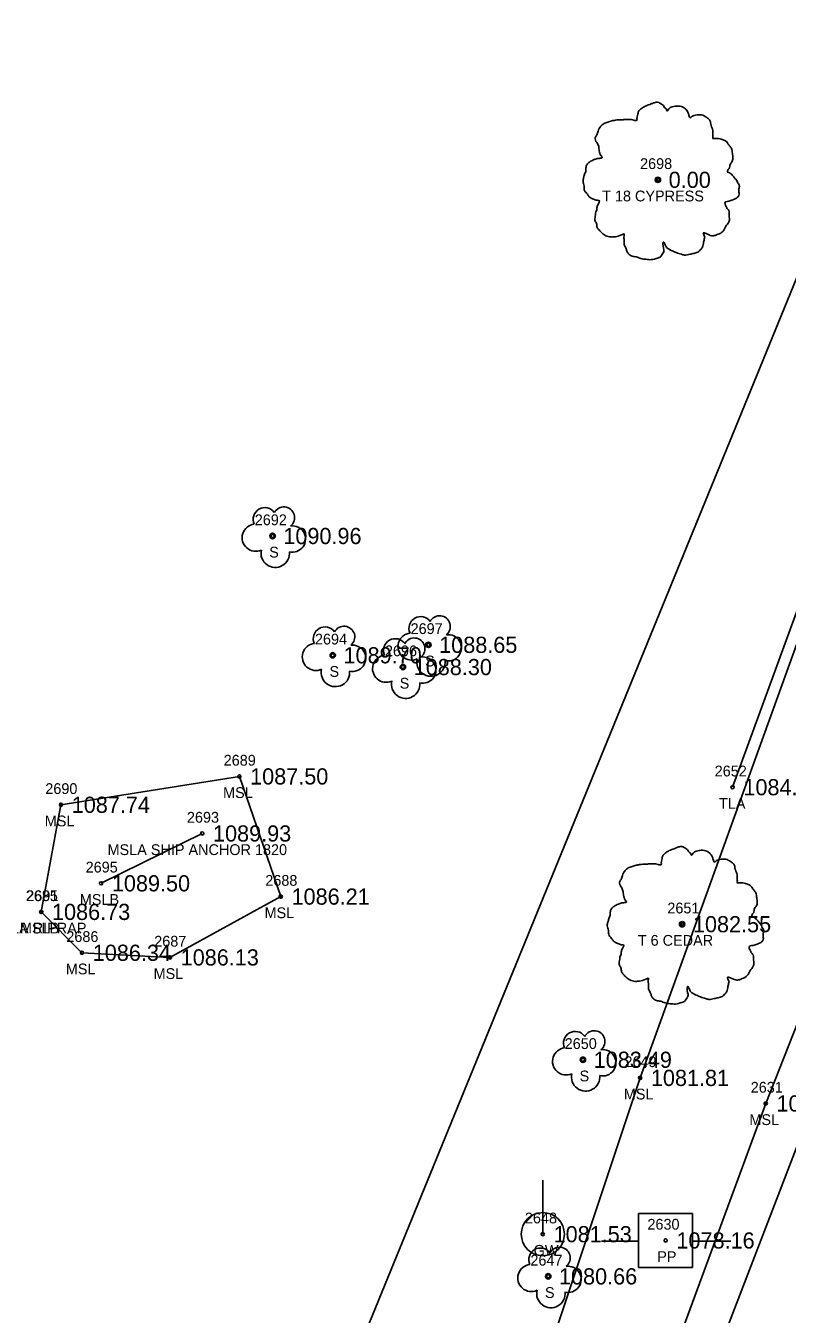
# Model space of a CAD drawing. Extents: x 1578957 to 1581675, y 1115963 to 1120391.
# Drawn here: x 1580542.9 to 1580613.5, y 1119076.9 to 1119196.4 of the extents above; entities that cross this region are included whole.
import ezdxf

# ---------------------------------------------------------------- set-up
doc = ezdxf.new("R2010")
doc.units = 0
for name, color, linetype in [('RD_EX_Fence_Other', 7, 'Continuous'), ('RD_EX_Misc', 7, 'Continuous'), ('RD_EX_Misc_txCode', 7, 'Continuous'), ('RD_EX_Road', 7, 'Continuous'), ('RD_EX_TX_Misc_ELEV', 7, 'Continuous'), ('RD_EX_TX_UT_ELEV', 7, 'Continuous'), ('RD_EX_TX_VEG_ELEV', 7, 'Continuous'), ('RD_EX_UT', 7, 'Continuous'), ('RD_EX_UT_txCode', 7, 'Continuous'), ('RD_EX_VEG', 7, 'Continuous'), ('RD_EX_VEG_txCode', 7, 'Continuous'), ('RD_HC_Survey_ELEV', 7, 'Continuous'), ('RD_SMD_Locator', 7, 'Continuous')]:
    doc.layers.add(name, color=color, linetype=linetype)

msp = doc.modelspace()

# ---------------------------------------------------------------- linework, layer by layer
at = {"layer": 'RD_EX_Fence_Other'}
msp.add_lwpolyline([(1580513.83, 1119078.66), (1580554.33, 1119026.26), (1580554.33, 1119026.26), (1580661.06, 1119287.24), (1580681.05, 1119334.68), (1580698.95, 1119378.89), (1580718.03, 1119424.96), (1580737.74, 1119473.23)], dxfattribs=at)
at = {"layer": 'RD_EX_Misc'}
msp.add_line((1580559.22, 1119121.47), (1580549.84, 1119116.85), dxfattribs=at)
for points in [[(1580575.47, 1119001.96), (1580572.19, 1119003.3), (1580573.34, 1119008.97), (1580569.08, 1119017.53), (1580583.69, 1119050.38), (1580599.82, 1119098.81), (1580624.04, 1119165.83), (1580641.4, 1119195.47), (1580666.37, 1119238.15), (1580687.02, 1119280.07), (1580703.35, 1119329.4), (1580719.48, 1119374.25), (1580736.36, 1119422.97), (1580751.16, 1119471.49)], [(1580572.23, 1119003.29), (1580577.64, 1119002.27), (1580593.89, 1119048.73), (1580611.47, 1119096.44), (1580629.4, 1119141.91), (1580650.31, 1119188.62), (1580669.53, 1119232.97), (1580689.08, 1119279.77), (1580706.15, 1119326.43), (1580722.86, 1119373.53), (1580740.07, 1119420.2), (1580755.3, 1119467.38)], [(1580544.29, 1119114.2), (1580548.07, 1119110.41), (1580556.22, 1119109.98), (1580566.5, 1119115.62), (1580562.66, 1119126.76), (1580546.12, 1119124.13), (1580544.29, 1119114.2)]]:
    msp.add_lwpolyline(points, dxfattribs=at)
at = {"layer": 'RD_EX_Road'}
msp.add_lwpolyline([(1580561.51, 1118902.86), (1580569.28, 1118952.03), (1580572.26, 1118964.73), (1580572.02, 1118971.68), (1580570.79, 1118976.94), (1580576.68, 1118999.16), (1580578.92, 1119000.71), (1580583.17, 1119008.34), (1580597.23, 1119047.93), (1580615.21, 1119094.66), (1580634.11, 1119140.59), (1580653.54, 1119186.41), (1580672.94, 1119232.27), (1580691.82, 1119278.4), (1580709.78, 1119324.77), (1580727.17, 1119371.36), (1580744.52, 1119418.33), (1580760.44, 1119465.68)], dxfattribs=at)
at = {"layer": 'RD_EX_UT'}
for p, q in [((1580590.8, 1119084.32), (1580590.8, 1119089.32)), ((1580604.68, 1119086.24), (1580599.68, 1119086.24)), ((1580599.68, 1119086.24), (1580599.68, 1119081.24)), ((1580604.68, 1119081.24), (1580604.68, 1119086.24)), ((1580596.25, 1119083.68), (1580599.72, 1119083.68)), ((1580604.61, 1119083.68), (1580608.25, 1119083.68)), ((1580599.68, 1119081.24), (1580604.68, 1119081.24))]:
    msp.add_line(p, q, dxfattribs=at)
msp.add_circle((1580590.8, 1119084.32), 2, dxfattribs=at)
at = {"layer": 'RD_EX_VEG'}
msp.add_line((1580608.4, 1119125.76), (1580618.25, 1119152.79), dxfattribs=at)
for centre, radius in [((1580601.47, 1119182.07), 0.25), ((1580601.46, 1119182.05), 0.0001), ((1580565.74, 1119149.05), 0.25), ((1580580.19, 1119138.96), 0.25), ((1580571.32, 1119137.99), 0.25), ((1580577.83, 1119136.9), 0.25), ((1580603.72, 1119113.06), 0.25), ((1580603.71, 1119113.05), 0.0001), ((1580594.52, 1119100.49), 0.25), ((1580591.3, 1119080.41), 0.25)]:
    msp.add_circle(centre, radius, dxfattribs=at)
for centre, radius, start, end in [((1580565.02, 1119150.6), 1.08, 34.9763, 204.756), ((1580566.79, 1119150.75), 0.995, 308.7626, 152.0467), ((1580564.18, 1119148.89), 1.26, 96.4518, 294.734), ((1580567.58, 1119148.77), 1.22, 256.5667, 98.1046), ((1580565.99, 1119147.45), 1.32, 166.8827, 5.7589), ((1580579.47, 1119140.5), 1.08, 34.9763, 204.756), ((1580581.23, 1119140.66), 0.995, 308.7626, 152.0467), ((1580570.6, 1119139.54), 1.08, 34.9763, 204.756), ((1580572.37, 1119139.69), 0.995, 308.7626, 152.0467), ((1580578.63, 1119138.8), 1.26, 96.4518, 294.734), ((1580582.03, 1119138.68), 1.22, 256.5667, 98.1046), ((1580569.76, 1119137.84), 1.26, 96.4518, 294.734), ((1580573.16, 1119137.71), 1.22, 256.5667, 98.1046), ((1580577.11, 1119138.45), 1.08, 34.9763, 204.756), ((1580578.88, 1119138.6), 0.995, 308.7626, 152.0467), ((1580576.27, 1119136.75), 1.26, 96.4518, 294.734), ((1580580.43, 1119137.36), 1.32, 166.8827, 5.7589), ((1580579.67, 1119136.62), 1.22, 256.5667, 98.1046), ((1580571.57, 1119136.4), 1.32, 166.8827, 5.7589), ((1580578.08, 1119135.31), 1.32, 166.8827, 5.7589), ((1580593.8, 1119102.04), 1.08, 34.9763, 204.756), ((1580595.57, 1119102.19), 0.995, 308.7626, 152.0467), ((1580592.96, 1119100.34), 1.26, 96.4518, 294.734), ((1580596.36, 1119100.21), 1.22, 256.5667, 98.1046), ((1580594.77, 1119098.9), 1.32, 166.8827, 5.7589), ((1580590.58, 1119081.96), 1.08, 34.9763, 204.756), ((1580592.35, 1119082.12), 0.995, 308.7626, 152.0467), ((1580589.74, 1119080.26), 1.26, 96.4518, 294.734), ((1580593.14, 1119080.13), 1.22, 256.5667, 98.1046), ((1580591.55, 1119078.82), 1.32, 166.8827, 5.7589)]:
    msp.add_arc(centre, radius, start, end, dxfattribs=at)
for points in [[(1580601.6, 1119189.24), (1580601.3, 1119189.26), (1580600.98, 1119189.16), (1580600.73, 1119189.06), (1580600.5, 1119188.99), (1580600.28, 1119188.89), (1580599.98, 1119188.71), (1580599.75, 1119188.51), (1580599.63, 1119188.26), (1580599.58, 1119188.04), (1580599.53, 1119187.77), (1580599.53, 1119187.59), (1580599.4, 1119187.57), (1580599.25, 1119187.59), (1580599, 1119187.67), (1580598.75, 1119187.67), (1580598.5, 1119187.67), (1580598.15, 1119187.64), (1580597.8, 1119187.64), (1580597.53, 1119187.59), (1580597.2, 1119187.54), (1580596.83, 1119187.42), (1580596.48, 1119187.29), (1580596.18, 1119187.04), (1580595.93, 1119186.57), (1580595.8, 1119186.22), (1580595.65, 1119185.97), (1580595.8, 1119185.52), (1580595.98, 1119185.17), (1580596, 1119184.97), (1580596.08, 1119184.54), (1580596.18, 1119184.32), (1580596.3, 1119184.12), (1580596.23, 1119184.09), (1580595.85, 1119184.04), (1580595.55, 1119183.94), (1580595.13, 1119183.72), (1580594.9, 1119183.49), (1580594.8, 1119183.17), (1580594.78, 1119182.82), (1580594.68, 1119182.62), (1580594.6, 1119182.34), (1580594.58, 1119182.27), (1580594.53, 1119181.94), (1580594.63, 1119181.49), (1580594.65, 1119181.14), (1580594.78, 1119180.92), (1580594.93, 1119180.74), (1580595.1, 1119180.49), (1580595.5, 1119180.27), (1580595.83, 1119180.17), (1580596.03, 1119180.14), (1580595.85, 1119179.64), (1580595.8, 1119179.29), (1580595.68, 1119178.89), (1580595.68, 1119178.82), (1580595.63, 1119178.34), (1580595.78, 1119178.02), (1580595.85, 1119177.64), (1580596.03, 1119177.42), (1580596.3, 1119177.12), (1580596.63, 1119176.89), (1580597.13, 1119176.77), (1580597.53, 1119176.79), (1580598.1, 1119176.97), (1580598.35, 1119177.04), (1580598.33, 1119176.87), (1580598.35, 1119176.49), (1580598.35, 1119176.07), (1580598.5, 1119175.75), (1580598.6, 1119175.47), (1580598.75, 1119175.22), (1580599.08, 1119175), (1580599.48, 1119174.92), (1580599.9, 1119174.77), (1580600.35, 1119174.7), (1580600.85, 1119174.67), (1580601.45, 1119174.82), (1580601.73, 1119174.95), (1580601.83, 1119175.12), (1580602.03, 1119175.5), (1580601.98, 1119175.72), (1580602, 1119176.32), (1580602.1, 1119176.15), (1580602.28, 1119175.8), (1580602.78, 1119175.5), (1580603.18, 1119175.32), (1580603.65, 1119175.17), (1580603.95, 1119175.1), (1580604.43, 1119175.17), (1580604.8, 1119175.25), (1580605.17, 1119175.37), (1580605.47, 1119175.65), (1580605.65, 1119175.92), (1580605.7, 1119176.2), (1580605.77, 1119176.57), (1580605.82, 1119176.74)], [(1580605.82, 1119176.74), (1580605.75, 1119176.92), (1580605.7, 1119177.17), (1580605.77, 1119177.14), (1580605.95, 1119177.09), (1580606.22, 1119176.97), (1580606.45, 1119176.89), (1580606.77, 1119176.92), (1580607.05, 1119177.02), (1580607.5, 1119177.29), (1580607.77, 1119177.77), (1580608.05, 1119178.17), (1580608.12, 1119178.49), (1580608.07, 1119178.72), (1580608.05, 1119179.22), (1580607.85, 1119179.47), (1580607.8, 1119179.59), (1580607.7, 1119179.99), (1580607.77, 1119180.04), (1580608.05, 1119180.09), (1580608.42, 1119180.22), (1580608.7, 1119180.34), (1580608.92, 1119180.52), (1580609, 1119180.74), (1580608.97, 1119181.14), (1580609.02, 1119181.54), (1580608.95, 1119181.69), (1580608.85, 1119181.84), (1580608.77, 1119182.04), (1580608.62, 1119182.19), (1580608.52, 1119182.34), (1580608.42, 1119182.44), (1580608.3, 1119182.59), (1580608.12, 1119182.72), (1580607.97, 1119182.77), (1580607.92, 1119182.92), (1580608.07, 1119183.12), (1580608.12, 1119183.22), (1580608.15, 1119183.44), (1580608.37, 1119183.79), (1580608.42, 1119184.19), (1580608.37, 1119184.62), (1580608.32, 1119184.89), (1580608.17, 1119185.17), (1580607.97, 1119185.42), (1580607.85, 1119185.59), (1580607.67, 1119185.72), (1580607.35, 1119185.84), (1580607.1, 1119185.89), (1580606.75, 1119185.89), (1580606.55, 1119185.94), (1580606.57, 1119185.99), (1580606.57, 1119186.14), (1580606.57, 1119186.42), (1580606.5, 1119186.87), (1580606.35, 1119187.37), (1580606.35, 1119187.39), (1580606.25, 1119187.64), (1580606.02, 1119187.84), (1580605.85, 1119187.94), (1580605.65, 1119188.06), (1580605.4, 1119188.09), (1580605.1, 1119188.09), (1580604.83, 1119188.04), (1580604.63, 1119187.94), (1580604.45, 1119187.82), (1580604.38, 1119187.96), (1580604.28, 1119188.26), (1580604.23, 1119188.41), (1580604.08, 1119188.59), (1580603.85, 1119188.79), (1580603.4, 1119188.91), (1580602.78, 1119188.84), (1580602.48, 1119188.64), (1580602.33, 1119188.46), (1580602.28, 1119188.59), (1580602.08, 1119188.79), (1580601.98, 1119188.96), (1580601.8, 1119189.09), (1580601.65, 1119189.19), (1580601.55, 1119189.24)], [(1580603.85, 1119120.23), (1580603.55, 1119120.26), (1580603.23, 1119120.16), (1580602.98, 1119120.06), (1580602.75, 1119119.98), (1580602.53, 1119119.88), (1580602.23, 1119119.71), (1580602.01, 1119119.51), (1580601.88, 1119119.26), (1580601.83, 1119119.03), (1580601.78, 1119118.76), (1580601.78, 1119118.58), (1580601.66, 1119118.56), (1580601.51, 1119118.58), (1580601.26, 1119118.66), (1580601.01, 1119118.66), (1580600.76, 1119118.66), (1580600.41, 1119118.63), (1580600.06, 1119118.63), (1580599.78, 1119118.58), (1580599.46, 1119118.53), (1580599.08, 1119118.41), (1580598.73, 1119118.28), (1580598.43, 1119118.03), (1580598.18, 1119117.56), (1580598.06, 1119117.21), (1580597.91, 1119116.96), (1580598.06, 1119116.51), (1580598.23, 1119116.16), (1580598.26, 1119115.96), (1580598.33, 1119115.53), (1580598.43, 1119115.31), (1580598.56, 1119115.11), (1580598.48, 1119115.08), (1580598.11, 1119115.03), (1580597.81, 1119114.93), (1580597.38, 1119114.71), (1580597.16, 1119114.48), (1580597.06, 1119114.16), (1580597.03, 1119113.81), (1580596.93, 1119113.61), (1580596.86, 1119113.33), (1580596.83, 1119113.26), (1580596.78, 1119112.93), (1580596.88, 1119112.48), (1580596.91, 1119112.13), (1580597.03, 1119111.91), (1580597.18, 1119111.74), (1580597.36, 1119111.49), (1580597.76, 1119111.26), (1580598.08, 1119111.16), (1580598.28, 1119111.14), (1580598.11, 1119110.64), (1580598.06, 1119110.29), (1580597.93, 1119109.89), (1580597.93, 1119109.81), (1580597.88, 1119109.34), (1580598.03, 1119109.01), (1580598.11, 1119108.64), (1580598.28, 1119108.41), (1580598.56, 1119108.11), (1580598.88, 1119107.89), (1580599.38, 1119107.76), (1580599.78, 1119107.79), (1580600.36, 1119107.96), (1580600.61, 1119108.04), (1580600.58, 1119107.86), (1580600.61, 1119107.49), (1580600.61, 1119107.06), (1580600.76, 1119106.74), (1580600.86, 1119106.46), (1580601.01, 1119106.21), (1580601.33, 1119105.99), (1580601.73, 1119105.91), (1580602.15, 1119105.76), (1580602.6, 1119105.69), (1580603.1, 1119105.66), (1580603.7, 1119105.81), (1580603.98, 1119105.94), (1580604.08, 1119106.11), (1580604.28, 1119106.49), (1580604.23, 1119106.71), (1580604.25, 1119107.31), (1580604.35, 1119107.14), (1580604.53, 1119106.79), (1580605.03, 1119106.49), (1580605.43, 1119106.31), (1580605.9, 1119106.16), (1580606.2, 1119106.09), (1580606.68, 1119106.16), (1580607.05, 1119106.24), (1580607.43, 1119106.36), (1580607.73, 1119106.64), (1580607.9, 1119106.91), (1580607.95, 1119107.19), (1580608.03, 1119107.56), (1580608.08, 1119107.74)], [(1580608.08, 1119107.74), (1580608, 1119107.91), (1580607.95, 1119108.16), (1580608.03, 1119108.14), (1580608.2, 1119108.09), (1580608.48, 1119107.96), (1580608.7, 1119107.89), (1580609.03, 1119107.91), (1580609.3, 1119108.01), (1580609.75, 1119108.29), (1580610.03, 1119108.76), (1580610.3, 1119109.16), (1580610.38, 1119109.49), (1580610.33, 1119109.71), (1580610.3, 1119110.21), (1580610.1, 1119110.46), (1580610.05, 1119110.59), (1580609.95, 1119110.99), (1580610.03, 1119111.04), (1580610.3, 1119111.09), (1580610.68, 1119111.21), (1580610.95, 1119111.34), (1580611.18, 1119111.51), (1580611.25, 1119111.74), (1580611.23, 1119112.13), (1580611.28, 1119112.53), (1580611.2, 1119112.68), (1580611.1, 1119112.83), (1580611.03, 1119113.03), (1580610.88, 1119113.18), (1580610.78, 1119113.33), (1580610.68, 1119113.43), (1580610.55, 1119113.58), (1580610.38, 1119113.71), (1580610.23, 1119113.76), (1580610.18, 1119113.91), (1580610.33, 1119114.11), (1580610.38, 1119114.21), (1580610.4, 1119114.43), (1580610.63, 1119114.78), (1580610.68, 1119115.18), (1580610.63, 1119115.61), (1580610.58, 1119115.88), (1580610.43, 1119116.16), (1580610.23, 1119116.41), (1580610.1, 1119116.58), (1580609.93, 1119116.71), (1580609.6, 1119116.83), (1580609.35, 1119116.88), (1580609, 1119116.88), (1580608.8, 1119116.93), (1580608.83, 1119116.98), (1580608.83, 1119117.13), (1580608.83, 1119117.41), (1580608.75, 1119117.86), (1580608.6, 1119118.36), (1580608.6, 1119118.38), (1580608.5, 1119118.63), (1580608.28, 1119118.83), (1580608.1, 1119118.93), (1580607.9, 1119119.06), (1580607.65, 1119119.08), (1580607.35, 1119119.08), (1580607.08, 1119119.03), (1580606.88, 1119118.93), (1580606.7, 1119118.81), (1580606.63, 1119118.96), (1580606.53, 1119119.26), (1580606.48, 1119119.41), (1580606.33, 1119119.58), (1580606.1, 1119119.78), (1580605.65, 1119119.91), (1580605.03, 1119119.83), (1580604.73, 1119119.63), (1580604.58, 1119119.46), (1580604.53, 1119119.58), (1580604.33, 1119119.78), (1580604.23, 1119119.96), (1580604.05, 1119120.08), (1580603.9, 1119120.18), (1580603.8, 1119120.23)]]:
    msp.add_spline(points, degree=3, dxfattribs=at)
at = {"layer": 'RD_SMD_Locator'}
for centre in [(1580601.47, 1119182.07), (1580565.74, 1119149.05), (1580580.19, 1119138.96), (1580571.32, 1119137.99), (1580577.83, 1119136.9), (1580562.66, 1119126.76), (1580608.4, 1119125.76), (1580546.12, 1119124.13), (1580559.22, 1119121.47), (1580549.84, 1119116.85), (1580566.5, 1119115.62), (1580544.29, 1119114.2), (1580544.29, 1119114.2), (1580603.72, 1119113.06), (1580548.07, 1119110.41), (1580556.22, 1119109.98), (1580594.52, 1119100.49), (1580599.82, 1119098.81), (1580611.47, 1119096.44), (1580590.8, 1119084.32), (1580602.19, 1119083.74), (1580591.3, 1119080.41)]:
    msp.add_circle(centre, 0.15, dxfattribs=at)

# ---------------------------------------------------------------- texts
at = {"layer": 'RD_EX_Misc_txCode'}
for s, p in [('2689', (1580561.21, 1119127.76)), ('2690', (1580544.67, 1119125.13)), ('MSL', (1580561.15, 1119124.76)), ('MSL', (1580544.62, 1119122.13)), ('2693', (1580557.8, 1119122.47)), ('MSLA SHIP ANCHOR 1820', (1580550.44, 1119119.47)), ('2695', (1580548.41, 1119117.85)), ('2688', (1580565.07, 1119116.62)), ('2685', (1580542.86, 1119115.2)), ('2691', (1580542.9, 1119115.2)), ('MSLB', (1580547.87, 1119114.85)), ('MSL', (1580565, 1119113.62)), ('MSLA RIPRAP', (1580539.49, 1119112.2)), ('MSLB', (1580542.32, 1119112.2)), ('2686', (1580546.62, 1119111.41)), ('2687', (1580554.77, 1119110.98)), ('MSL', (1580546.57, 1119108.41)), ('MSL', (1580554.71, 1119107.98)), ('2649', (1580598.37, 1119099.81)), ('2631', (1580610.08, 1119097.44)), ('MSL', (1580598.31, 1119096.81)), ('MSL', (1580609.96, 1119094.44))]:
    msp.add_text(s, height=1, dxfattribs=at).set_placement(p)
at = {"layer": 'RD_EX_TX_Misc_ELEV'}
for s, p in [('1087.50', (1580563.66, 1119126.01)), ('1087.74', (1580547.12, 1119123.38)), ('1089.93', (1580560.22, 1119120.72)), ('1089.50', (1580550.84, 1119116.1)), ('1086.21', (1580567.5, 1119114.87)), ('1086.73', (1580545.29, 1119113.45)), ('1086.73', (1580545.29, 1119113.45)), ('1086.34', (1580549.07, 1119109.66)), ('1086.13', (1580557.22, 1119109.23)), ('1081.81', (1580600.82, 1119098.06)), ('1077.63', (1580612.47, 1119095.69))]:
    msp.add_text(s, height=1.5, dxfattribs=at).set_placement(p)
at = {"layer": 'RD_EX_TX_UT_ELEV'}
msp.add_text('1081.53', height=1.5, dxfattribs=at).set_placement((1580591.8, 1119083.57))
at = {"layer": 'RD_EX_TX_VEG_ELEV'}
for s, p in [('0.00', (1580602.47, 1119181.32)), ('1090.96', (1580566.74, 1119148.3)), ('1089.70', (1580572.32, 1119137.24)), ('1088.65', (1580581.19, 1119138.21)), ('1088.30', (1580578.83, 1119136.15)), ('1084.15', (1580609.4, 1119125.01)), ('1082.55', (1580604.72, 1119112.31)), ('1083.49', (1580595.52, 1119099.74)), ('1080.66', (1580592.3, 1119079.66))]:
    msp.add_text(s, height=1.5, dxfattribs=at).set_placement(p)
at = {"layer": 'RD_EX_UT_txCode'}
for s, p in [('2648', (1580589.14, 1119085.32)), ('2630', (1580600.5, 1119084.74)), ('GW', (1580589.95, 1119082.32)), ('PP', (1580601.41, 1119081.74))]:
    msp.add_text(s, height=1, dxfattribs=at).set_placement(p)
at = {"layer": 'RD_EX_VEG_txCode'}
for s, p in [('2698', (1580599.82, 1119183.07)), ('T 18 CYPRESS', (1580596.3, 1119180.07)), ('2692', (1580564.09, 1119150.05)), ('S', (1580565.43, 1119147.05)), ('2694', (1580569.67, 1119138.99)), ('2697', (1580578.54, 1119139.96)), ('2696', (1580576.16, 1119137.9)), ('S', (1580579.88, 1119136.96)), ('S', (1580571.02, 1119135.99)), ('S', (1580577.53, 1119134.9)), ('2652', (1580606.74, 1119126.76)), ('TLA', (1580607.14, 1119123.76)), ('2651', (1580602.35, 1119114.06)), ('T 6 CEDAR', (1580599.61, 1119111.06)), ('2650', (1580592.83, 1119101.49)), ('S', (1580594.21, 1119098.49)), ('2647', (1580589.65, 1119081.41)), ('S', (1580591, 1119078.41))]:
    msp.add_text(s, height=1, dxfattribs=at).set_placement(p)
at = {"layer": 'RD_HC_Survey_ELEV'}
msp.add_text('1078.16', height=1.5, dxfattribs=at).set_placement((1580603.19, 1119082.99))

doc.saveas('drawing.dxf')
